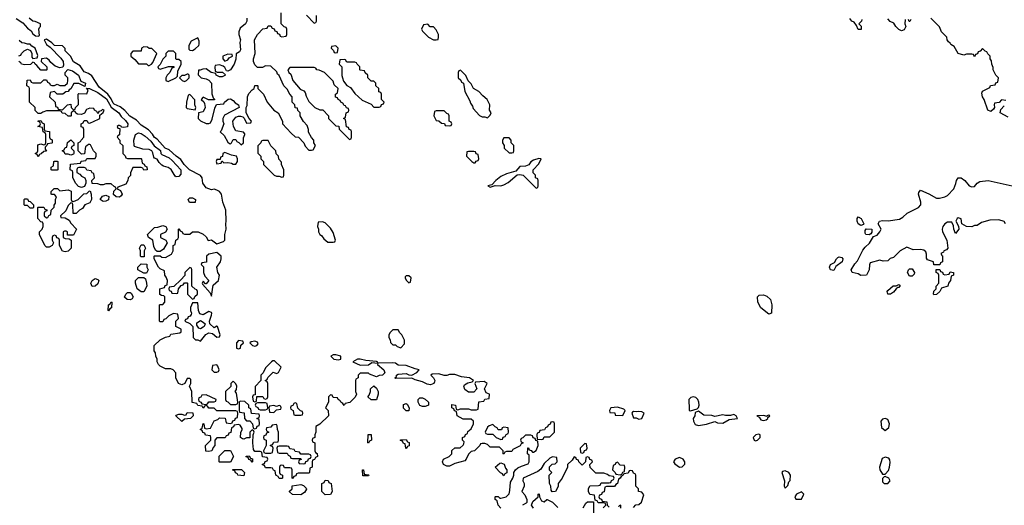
# Model space of a CAD drawing. Header units: inches. Extents: x 2601469 to 2753575, y 449403 to 582909.
# Tile 305 of 350: x 2681033 to 2688310, y 534988 to 538580. Entities that reach past the tile are written whole.
import ezdxf

# ---------------------------------------------------------------- set-up
doc = ezdxf.new("R2010")
doc.units = ezdxf.units.IN
doc.header["$MEASUREMENT"] = 0
doc.layers.add('C6583', color=7, linetype='Continuous')

msp = doc.modelspace()

# ---------------------------------------------------------------- linework, layer by layer
at = {"layer": 'C6583', "color": 4}
for points, elevation in [([(2681007.5, 538587.5), (2681055.6, 538555.6), (2681090, 538517.3), (2681116.7, 538496.7), (2681130, 538476), (2681150, 538460.7), (2681170, 538458), (2681178, 538462), (2681175.3, 538510), (2681178, 538522), (2681186, 538530), (2681186, 538550), (2681147.3, 538567.3), (2681130, 538568), (2681104, 538590)], 8), ([(2682711.3, 538590), (2682711.1, 538568.9), (2682702, 538550), (2682662.8, 538517.2), (2682651.3, 538490), (2682651.3, 538470), (2682664.7, 538430), (2682661, 538410), (2682663.6, 538356.4), (2682656.9, 538343.1), (2682632.7, 538327.3), (2682631.1, 538288.9), (2682618, 538250), (2682590, 538208), (2682570, 538198), (2682562, 538202), (2682550, 538226), (2682536.4, 538236.4), (2682510, 538246), (2682478, 538242), (2682474, 538230), (2682478, 538198), (2682492.7, 538192.7), (2682532, 538192), (2682552.7, 538172.7), (2682550, 538166), (2682530, 538158), (2682510, 538158), (2682486, 538170), (2682482, 538182), (2682448.4, 538188.4), (2682410, 538215.3), (2682385.4, 538214.6), (2682366, 538206), (2682354, 538206), (2682352.7, 538172.7), (2682374, 538150), (2682410, 538142), (2682430, 538132), (2682451, 538111), (2682452.7, 538032.7), (2682462, 538002), (2682474, 537990), (2682470, 537986), (2682428, 537988), (2682390, 538006), (2682374, 537990), (2682392.7, 537972.7), (2682399.6, 537959.6), (2682404.7, 537930), (2682390, 537898), (2682354, 537890), (2682352, 537850), (2682370, 537832), (2682410, 537812), (2682430, 537811.3), (2682442, 537818), (2682456.5, 537843.5), (2682475.3, 537924.7), (2682487.3, 537952.7), (2682542, 537958), (2682546, 537970), (2682572.7, 537992.7), (2682590, 537994), (2682610, 537982), (2682625.4, 537965.4), (2682651.1, 537951.1), (2682654, 537930), (2682545.4, 537874.6), (2682534, 537850), (2682534, 537830), (2682542, 537810), (2682522, 537758), (2682514, 537750), (2682543.6, 537723.6), (2682570, 537674), (2682583.6, 537663.6), (2682590, 537662), (2682598, 537670), (2682610, 537694), (2682630, 537694), (2682638, 537678), (2682652.7, 537672.7), (2682670, 537654), (2682686, 537670), (2682687.3, 537707.3), (2682698, 537730), (2682696.4, 537736.4), (2682687.3, 537747.3), (2682630, 537758), (2682613.2, 537790), (2682608, 537830), (2682630, 537858), (2682650, 537866), (2682665.4, 537865.4), (2682682, 537862), (2682692, 537852), (2682710, 537814), (2682742, 537818), (2682746, 537830), (2682728, 537848), (2682706, 537890), (2682706, 537930), (2682713.6, 537946.4), (2682717.2, 538010), (2682726.3, 538033.7), (2682750, 538062), (2682766, 538070), (2682770, 538094), (2682790, 538094), (2682794, 538090), (2682794, 538070), (2682834, 538030), (2682862, 537970), (2682911.6, 537911.6), (2682942, 537890), (2682974, 537830), (2682974, 537810), (2683039.6, 537739.6), (2683070, 537714), (2683094, 537710), (2683134, 537670), (2683143.6, 537643.6), (2683170, 537614), (2683190, 537614), (2683202, 537618), (2683218, 537650), (2683206, 537670), (2683206, 537690), (2683188.4, 537708.4), (2683168.4, 537748.4), (2683167.3, 537767.3), (2683156.4, 537796.4), (2683130, 537826), (2683106, 537870), (2683106, 537890), (2683088.4, 537908.4), (2683086, 537926), (2683068.9, 537928.9), (2683066, 537950), (2683046, 537970), (2683046, 538010), (2683028.4, 538028.4), (2683010, 538066), (2682986, 538090), (2682950, 538166), (2682938, 538178), (2682933.6, 538193.6), (2682890, 538235.3), (2682850, 538238), (2682827.3, 538227.3), (2682790, 538226), (2682770, 538246), (2682762, 538270), (2682762, 538290), (2682774, 538330), (2682768.7, 538430), (2682789.3, 538470.7), (2682828.9, 538511.1), (2682862, 538518), (2682870, 538534), (2682890, 538534), (2682898, 538518), (2682912.7, 538512.7), (2682918, 538498), (2682932.7, 538492.7), (2682938, 538478), (2682952.7, 538472.7), (2682958, 538458), (2682970, 538454), (2683002, 538458), (2683006, 538470), (2683006, 538510), (2683002, 538522), (2682987.3, 538527.3), (2682966, 538550), (2682966, 538630)], 8), ([(2683152.7, 538612.7), (2683210, 538554), (2683222, 538558), (2683226, 538570), (2683226, 538610)], 8), ([(2687258, 538582), (2687254, 538570), (2687234, 538550), (2687251.6, 538531.6), (2687251.6, 538508.4), (2687230, 538508), (2687218, 538538), (2687200.4, 538560.4), (2687182, 538570), (2687169.3, 538589.3)], 4), ([(2687578, 538582), (2687574, 538550), (2687582, 538530), (2687570, 538506), (2687550, 538498), (2687530, 538508), (2687508.9, 538528.9), (2687494.6, 538554.6), (2687467.3, 538567.3), (2687450, 538586)], 4), ([(2688322, 537982), (2688290, 537986), (2688271.6, 537968.4), (2688238, 537962), (2688234, 537950), (2688238, 537930), (2688230, 537918), (2688210, 537902), (2688188.7, 537910), (2688162, 537990), (2688148.7, 538010), (2688143.1, 538036.9), (2688150, 538052), (2688202, 538078), (2688207.3, 538092.7), (2688242, 538098), (2688247.3, 538112.7), (2688262, 538118), (2688266, 538150), (2688248.4, 538168.4), (2688228.4, 538208.4), (2688227.3, 538227.3), (2688218, 538250), (2688216.4, 538276.4), (2688206, 538290), (2688206, 538310), (2688187.3, 538327.3), (2688182, 538342), (2688167.3, 538347.3), (2688150, 538366), (2688132.7, 538347.3), (2688118, 538342), (2688112.7, 538327.3), (2688098, 538322), (2688090, 538306), (2688082, 538322), (2688070, 538326), (2688030, 538326), (2688010, 538318), (2687970, 538328.7), (2687940.4, 538380.4), (2687915.3, 538395.3), (2687910, 538406), (2687896.4, 538416.4), (2687888, 538430), (2687886, 538450), (2687846, 538490), (2687830, 538526), (2687766, 538590)], 4), ([(2687618, 538582), (2687612.7, 538567.3), (2687607.3, 538567.3), (2687602, 538582)], 4), ([(2684590, 534966), (2684568.4, 534988.4), (2684562, 535022), (2684546, 535030), (2684546, 535050), (2684550, 535054), (2684570, 535054), (2684582, 535042), (2684590, 535042), (2684628.4, 535051.6), (2684650, 535074), (2684656.4, 535096.4), (2684660.4, 535159.6), (2684678, 535190), (2684686, 535210), (2684686, 535230), (2684698, 535250), (2684714.6, 535265.4), (2684741.2, 535278.8), (2684790, 535294), (2684798, 535310), (2684798, 535358), (2684786, 535370), (2684787.3, 535412.7), (2684792.7, 535412.7), (2684798, 535398), (2684812.7, 535392.7), (2684822, 535382), (2684830, 535382), (2684850, 535394), (2684866, 535430), (2684862, 535462), (2684847.3, 535467.3), (2684842, 535482), (2684827.3, 535487.3), (2684822, 535502), (2684810, 535506), (2684770, 535506), (2684752.7, 535487.3), (2684738, 535482), (2684734, 535470), (2684738, 535458), (2684754, 535450), (2684738, 535442), (2684732.7, 535427.3), (2684678, 535402), (2684670, 535386), (2684630, 535386), (2684618, 535382), (2684610, 535366), (2684606, 535370), (2684606, 535390), (2684578, 535418), (2684510, 535418), (2684490, 535438), (2684470, 535446), (2684450, 535446), (2684438, 535442), (2684434, 535430), (2684394, 535390), (2684370, 535386), (2684350, 535366), (2684331.6, 535328.4), (2684322, 535318), (2684250, 535298), (2684210, 535278), (2684190, 535278), (2684166, 535290), (2684158, 535310), (2684166, 535330), (2684206, 535350), (2684226, 535370), (2684227.3, 535392.7), (2684248, 535412), (2684287.3, 535412.7), (2684310, 535434), (2684316.4, 535443.6), (2684318, 535458), (2684306, 535470), (2684306, 535490), (2684322, 535498), (2684327.3, 535512.7), (2684342, 535518), (2684346, 535534), (2684370, 535554), (2684386, 535590), (2684386, 535610), (2684370, 535626), (2684310, 535626), (2684266, 535650), (2684262, 535682), (2684247.3, 535687.3), (2684242, 535702), (2684226, 535710), (2684227.3, 535732.7), (2684254, 535730), (2684258, 535698), (2684270, 535694), (2684290, 535702), (2684350, 535702), (2684370, 535694), (2684410, 535694), (2684422, 535698), (2684427.3, 535752.7), (2684462, 535758), (2684470, 535774), (2684502, 535778), (2684506, 535810), (2684480.2, 535820.2), (2684468.7, 535850), (2684488, 535890), (2684464.7, 535904.7), (2684400.7, 535899.3), (2684396, 535890), (2684411, 535849), (2684390, 535826), (2684350, 535826), (2684324, 535844), (2684315.3, 535870), (2684321.2, 535878.8), (2684345.2, 535894.8), (2684378, 535902), (2684388, 535910), (2684358, 535930), (2684298.6, 535938.6), (2684250, 535956), (2684210, 535956), (2684190, 535948), (2684170, 535948), (2684130, 535961.2), (2684081.4, 535958.6), (2684071.3, 535950), (2684090.7, 535930.7), (2684101, 535910), (2684099.8, 535900.2), (2684094, 535890), (2684070, 535879), (2684043.2, 535883.2), (2684010, 535901.2), (2683956, 535916), (2683930, 535928), (2683810, 535926), (2683806, 535930), (2683818, 535942), (2683818, 535950), (2683830, 535958), (2683890, 535962), (2683910, 535952), (2683930, 535951.3), (2683968, 535970), (2683986, 535990), (2683956.5, 535996.5), (2683890, 536022.7), (2683830, 536025.2), (2683810, 536039.3), (2683790, 536042.7), (2683680.4, 536040.4), (2683678, 536050), (2683670, 536052.3), (2683590, 536059), (2683550, 536068.7), (2683530, 536068.7), (2683494, 536050), (2683550, 536024.7), (2683610, 536026), (2683636.4, 536043.6), (2683679.6, 536039.6), (2683678, 536030), (2683724.7, 535990), (2683731.6, 535968.4), (2683714, 535950), (2683690, 535948), (2683670, 535938), (2683618, 535958), (2683610, 535966), (2683550, 535966), (2683534, 535950), (2683534, 535930), (2683518, 535922), (2683514, 535910), (2683514, 535830), (2683522, 535810), (2683511.6, 535788.4), (2683472.7, 535747.3), (2683438, 535742), (2683430, 535726), (2683422, 535742), (2683406, 535750), (2683402, 535762), (2683386, 535770), (2683382, 535782), (2683350, 535786), (2683342, 535802), (2683330, 535806), (2683314, 535790), (2683314, 535750), (2683292, 535710), (2683312, 535690), (2683314, 535650), (2683251, 535589), (2683222, 535570), (2683222, 535530), (2683214, 535510), (2683214, 535490), (2683198, 535482), (2683194, 535470), (2683198, 535458), (2683214, 535450), (2683214, 535390), (2683218, 535378), (2683231.6, 535371.6), (2683234, 535350), (2683218, 535342), (2683212.7, 535327.3), (2683198, 535322), (2683194, 535310), (2683194, 535270), (2683178, 535262), (2683174, 535230), (2683170, 535226), (2683090, 535226), (2683078, 535222), (2683072.7, 535207.3), (2683058, 535202), (2683050, 535186), (2683046, 535190), (2683046, 535250), (2683042, 535262), (2683030, 535266), (2682990, 535266), (2682982, 535282), (2682970, 535286), (2682958, 535282), (2682954, 535270), (2682954, 535230), (2682958, 535218), (2682974, 535210), (2682974, 535190), (2682970, 535186), (2682950, 535186), (2682942, 535202), (2682926, 535210), (2682922, 535242), (2682908, 535248), (2682902, 535262), (2682890, 535266), (2682850, 535266), (2682842, 535282), (2682827.3, 535287.3), (2682827.3, 535292.7), (2682842, 535298), (2682847.3, 535312.7), (2682862, 535318), (2682866, 535330), (2682862, 535342), (2682827.3, 535347.3), (2682822, 535382), (2682810, 535386), (2682770, 535386), (2682760.4, 535400.4), (2682755.3, 535450), (2682758, 535510), (2682766, 535530), (2682762, 535542), (2682750, 535546), (2682734, 535530), (2682732.7, 535487.3), (2682710, 535486), (2682690, 535478), (2682680.4, 535480.4), (2682666, 535490), (2682667.3, 535527.3), (2682678, 535550), (2682676.4, 535556.4), (2682662, 535582), (2682650, 535586), (2682618, 535582), (2682612.7, 535567.3), (2682598, 535562), (2682592.7, 535527.3), (2682578, 535522), (2682572.7, 535507.3), (2682558, 535502), (2682551.6, 535488.4), (2682490, 535486), (2682474, 535470), (2682474, 535430), (2682463.6, 535416.4), (2682454, 535390), (2682430, 535386), (2682408.7, 535388.7), (2682406, 535430), (2682446, 535470), (2682446, 535490), (2682442, 535502), (2682407.3, 535507.3), (2682402, 535522), (2682387.3, 535527.3), (2682382, 535542), (2682366, 535550), (2682382, 535558), (2682390, 535594), (2682394, 535590), (2682398, 535558), (2682410, 535554), (2682442, 535558), (2682470, 535614), (2682496.4, 535623.6), (2682510, 535634), (2682551.6, 535631.6), (2682558, 535598), (2682590, 535594), (2682602, 535598), (2682607.3, 535612.7), (2682622, 535618), (2682627.3, 535632.7), (2682642, 535638), (2682646, 535670), (2682642, 535682), (2682630, 535686), (2682490, 535686), (2682470, 535706), (2682430, 535706), (2682422, 535722), (2682410, 535726), (2682398, 535722), (2682390, 535706), (2682382, 535722), (2682350, 535726), (2682342, 535742), (2682307.3, 535747.3), (2682306, 535830), (2682288, 535870), (2682298, 535890), (2682298, 535918), (2682290, 535926), (2682270, 535926), (2682254, 535890), (2682230, 535878), (2682206, 535890), (2682188, 535930), (2682187.3, 535967.3), (2682166, 535990), (2682150, 535998), (2682110, 535998), (2682070, 536018), (2682058, 536030), (2682048.4, 536048.4), (2682048, 536070), (2682038, 536090), (2682036.4, 536116.4), (2682026, 536130), (2682026, 536170), (2682070, 536212), (2682110, 536232), (2682142, 536238), (2682150, 536254), (2682216.4, 536263.6), (2682226, 536270), (2682226, 536290), (2682186, 536310), (2682186, 536350), (2682206, 536370), (2682202, 536402), (2682170, 536408), (2682134, 536390), (2682112.7, 536367.3), (2682098, 536362), (2682090, 536346), (2682070, 536346), (2682066, 536350), (2682066, 536470), (2682070, 536474), (2682090, 536474), (2682106, 536490), (2682106, 536530), (2682098, 536538), (2682080.4, 536540.4), (2682068.4, 536548.4), (2682068, 536590), (2682102, 536598), (2682107.3, 536612.7), (2682122, 536618), (2682126, 536650), (2682116.4, 536676.4), (2682106, 536690), (2682102, 536722), (2682070, 536738), (2682058, 536750), (2682026, 536810), (2682026, 536830), (2682030, 536834), (2682070, 536834), (2682083.6, 536823.6), (2682110, 536822), (2682154.6, 536845.4), (2682168, 536870), (2682166, 536910), (2682182, 536918), (2682186, 536950), (2682202, 536958), (2682206, 536970), (2682206, 537030), (2682210, 537034), (2682218, 537018), (2682234, 537010), (2682238, 536998), (2682250, 536994), (2682290, 536994), (2682310, 537012), (2682351.6, 537011.6), (2682390, 536994), (2682410, 536974), (2682426, 536946), (2682450, 536952), (2682490, 536922.8), (2682539.5, 536940.5), (2682549, 536950), (2682549, 536990), (2682559, 537030), (2682555.3, 537070), (2682559, 537090), (2682557.2, 537170), (2682533.2, 537230), (2682524, 537290), (2682510, 537308.7), (2682490, 537318), (2682470, 537326), (2682450, 537322), (2682410, 537337.2), (2682385.2, 537370), (2682382, 537410), (2682370, 537428), (2682288.7, 537470), (2682249.2, 537509.2), (2682224.7, 537544.7), (2682189.3, 537569.3), (2682138, 537618), (2682108.7, 537630), (2682050, 537695.3), (2682029.3, 537709.3), (2682014, 537734), (2681984.7, 537764.7), (2681930, 537799), (2681896.5, 537836.5), (2681846.3, 537866.3), (2681810, 537909), (2681776.2, 537936.2), (2681730, 537955.3), (2681722.7, 537962.7), (2681710, 537995.3), (2681684, 538030), (2681620.9, 538080.9), (2681565.2, 538165.2), (2681541.2, 538181.2), (2681510, 538194), (2681479.3, 538239.3), (2681430, 538268.7), (2681409.5, 538309.5), (2681368.7, 538350), (2681368, 538368), (2681350, 538386), (2681289.1, 538389.1), (2681270, 538408.7), (2681230, 538435.3), (2681214, 538430), (2681230, 538396), (2681257.5, 538377.5), (2681336.5, 538296.5), (2681353, 538270), (2681356.3, 538243.7), (2681351, 538229), (2681330, 538224), (2681295.5, 538235.5), (2681263.2, 538263.2), (2681250, 538281.2), (2681230, 538295.1), (2681194, 538290), (2681192, 538270), (2681234, 538230), (2681234, 538210), (2681230, 538206), (2681190, 538206), (2681160.4, 538240.4), (2681146, 538250), (2681142, 538262), (2681130, 538266), (2681111.6, 538248.4), (2681070, 538246), (2681046, 538250), (2681042, 538262), (2681026, 538270)], 8), ([(2681027.3, 538312.7), (2681042, 538318), (2681046, 538330), (2681066, 538350), (2681090, 538362), (2681111.6, 538351.6), (2681122, 538330), (2681122, 538302), (2681130, 538294), (2681162, 538298), (2681166, 538314), (2681148, 538370), (2681123.1, 538383.1), (2681110, 538398), (2681090, 538398), (2681067.3, 538407.3), (2681048.4, 538408.4), (2681030, 538426)], 8), ([(2688339, 537859), (2688279, 537890), (2688284.7, 537915.3), (2688310, 537942)], 4), ([(2688318, 537070), (2688308.4, 537088.4), (2688270, 537099), (2688202, 537098), (2688141, 537079), (2688110, 537058), (2688090, 537058), (2688070, 537048.7), (2688030, 537049.4), (2687995.3, 537070), (2687990, 537106), (2687970, 537113.2), (2687962, 537110), (2687952, 537090), (2687972, 537052), (2687974.8, 537030), (2687950, 536998), (2687938, 537030), (2687934.6, 537054.6), (2687922, 537082), (2687890, 537082.7), (2687870, 537069.3), (2687855.5, 537050), (2687850.4, 537030), (2687852.7, 537010), (2687885.5, 536950), (2687892, 536890), (2687882, 536878), (2687862, 536870), (2687859.6, 536860.4), (2687842, 536850), (2687850, 536834), (2687854, 536834), (2687854, 536790), (2687838, 536782), (2687832.7, 536767.3), (2687790, 536766), (2687786, 536790), (2687743.1, 536803.1), (2687735.3, 536815.3), (2687735.1, 536844.9), (2687730, 536862), (2687715.3, 536875.3), (2687690, 536879.5), (2687637.2, 536877.2), (2687590, 536897.2), (2687541, 536870), (2687490, 536822), (2687467.5, 536812.5), (2687450, 536795.3), (2687414.6, 536794.6), (2687390, 536802), (2687318, 536782), (2687312.7, 536767.3), (2687312, 536730), (2687290.8, 536689.2), (2687250, 536689), (2687230, 536699), (2687186, 536710), (2687178, 536730), (2687204.7, 536775.3), (2687224, 536796), (2687263.7, 536876.3), (2687281.5, 536898.5), (2687313.4, 536926.6), (2687343.1, 536976.9), (2687370, 536986.8), (2687390, 537011.3), (2687399.3, 537030), (2687378, 537070), (2687388.7, 537090), (2687410, 537094.8), (2687451.3, 537091.3), (2687535.6, 537104.4), (2687561.2, 537118.8), (2687591.9, 537148.1), (2687675.3, 537190), (2687693.2, 537210), (2687692.7, 537230), (2687676, 537290), (2687678, 537302), (2687690, 537318), (2687752.1, 537292.1), (2687810, 537259.1), (2687830, 537259.1), (2687871.5, 537268.5), (2687890, 537278.8), (2687936, 537330), (2687952.3, 537367.7), (2687956, 537390), (2687970, 537410.8), (2687991.3, 537410), (2688018, 537390), (2688050, 537351.3), (2688070, 537342.8), (2688090, 537346), (2688109.3, 537370.7), (2688130, 537382.8), (2688190, 537390.6), (2688368, 537352)], 4), ([(2685346, 534970), (2685366, 534990), (2685362, 535002), (2685350, 535006), (2685307.3, 535007.3), (2685302, 535022), (2685286, 535026), (2685282, 535062), (2685247.3, 535067.3), (2685238, 535090), (2685238, 535110), (2685247.3, 535132.7), (2685310, 535134), (2685322, 535138), (2685330, 535154), (2685390, 535154), (2685402, 535158), (2685407.3, 535172.7), (2685422, 535178), (2685426, 535190), (2685422, 535202), (2685390, 535206), (2685376.4, 535216.4), (2685350, 535226), (2685290, 535226), (2685248.4, 535268.4), (2685246, 535290), (2685266, 535310), (2685262, 535322), (2685247.3, 535327.3), (2685242, 535342), (2685230, 535346), (2685218, 535342), (2685214, 535310), (2685190, 535286), (2685166, 535310), (2685162, 535322), (2685148, 535328), (2685142, 535342), (2685130, 535346), (2685116.9, 535323.1), (2685082, 535290), (2685082, 535270), (2685042, 535190), (2685012, 535150), (2685011.6, 535128.4), (2684994, 535090), (2684968.4, 535088.4), (2684960.4, 535100.4), (2684958, 535130), (2684948, 535150), (2684946, 535210), (2684966, 535230), (2684948.4, 535248.4), (2684948, 535272), (2684967.3, 535292.7), (2684990, 535294), (2685006, 535310), (2685002, 535342), (2684970, 535346), (2684950, 535338), (2684910, 535298), (2684883.6, 535256.4), (2684862, 535238), (2684754, 535190), (2684752, 535170), (2684762, 535150), (2684762, 535130), (2684744.7, 535090), (2684765.4, 535065.4), (2684782, 535030), (2684782, 535010), (2684776.9, 535003.1), (2684750, 534988)], 8), ([(2685568.4, 534971.6), (2685587.3, 534992.7), (2685610, 534994), (2685628.4, 535011.6), (2685646, 535066), (2685630, 535086), (2685606, 535090), (2685606, 535110), (2685586, 535130), (2685586, 535210), (2685582, 535222), (2685570, 535226), (2685562, 535242), (2685550, 535246), (2685538, 535242), (2685530, 535226), (2685498, 535222), (2685494, 535210), (2685478, 535202), (2685472, 535188), (2685458, 535182), (2685451.3, 535148.7), (2685438, 535142), (2685430, 535126), (2685370, 535126), (2685358, 535122), (2685352.7, 535087.3), (2685338, 535082), (2685332.7, 535067.3), (2685318, 535062), (2685314, 535050), (2685318, 535038), (2685332.7, 535032.7), (2685338, 535018), (2685372.7, 535012.7), (2685374, 534990), (2685390, 534974)], 8), ([(2684830, 534968), (2684815.3, 534990), (2684824.7, 535015.3), (2684866, 535050), (2684866, 535070), (2684872.7, 535072.7), (2684874, 535050), (2684890, 535022), (2684910, 535014), (2684928.4, 535031.6), (2684931.6, 535031.6), (2684971.1, 535011.1), (2685011.1, 534971.1)], 8), ([(2685198, 534970), (2685216.4, 535003.6), (2685230, 535014), (2685274, 535014), (2685272.7, 534912.7)], 8), ([(2685462, 534978), (2685467.3, 534992.7), (2685474, 534990), (2685472.7, 534967.3)], 8)]:
    msp.add_lwpolyline(points, dxfattribs=dict(at, elevation=elevation))
for points, elevation in [([(2684050, 538546), (2684018, 538542), (2684002, 538510), (2684010, 538494), (2684054, 538450), (2684090, 538432), (2684110, 538432), (2684126, 538434), (2684128, 538450), (2684128, 538470), (2684110, 538506), (2684090, 538526), (2684067.3, 538527.3)], 8), ([(2682350, 538446), (2682299.6, 538420.4), (2682282, 538390), (2682282, 538362), (2682290, 538354), (2682310, 538352), (2682330, 538364.7), (2682358, 538390), (2682360.4, 538399.6), (2682360.4, 538420.4)], 8), ([(2681950, 538378), (2681934, 538370), (2681930, 538346), (2681870, 538346), (2681854, 538330), (2681854, 538310), (2681884.7, 538284.7), (2681910, 538254), (2681970, 538254), (2681982, 538242), (2681990, 538242), (2682006, 538250), (2682016.4, 538263.6), (2682046, 538330), (2682010, 538368), (2681990, 538368), (2681976.4, 538376.4)], 8), ([(2683370, 538386), (2683338, 538382), (2683334, 538370), (2683352.7, 538352.7), (2683358, 538338), (2683370, 538334), (2683382, 538338), (2683386, 538370)], 8), ([(2682170, 538346), (2682130, 538346), (2682114, 538330), (2682114, 538310), (2682091.6, 538288.4), (2682072, 538248), (2682054, 538230), (2682058, 538218), (2682070, 538214), (2682132.7, 538232.7), (2682172.7, 538232.7), (2682172.7, 538227.3), (2682158, 538222), (2682142, 538190), (2682122, 538170), (2682112, 538150), (2682114, 538130), (2682130, 538122), (2682186, 538150), (2682198, 538162), (2682200.4, 538199.6), (2682226, 538250), (2682226, 538270), (2682210, 538286), (2682190, 538286), (2682186, 538290), (2682186, 538330)], 8), ([(2682570, 538326), (2682534, 538310), (2682534, 538290), (2682550, 538274), (2682570, 538282), (2682582, 538298), (2682606, 538310), (2682602, 538322)], 8), ([(2683210, 538226), (2683030, 538226), (2683014, 538210), (2683022, 538190), (2683036, 538176), (2683052, 538130), (2683105.4, 538065.4), (2683132.7, 538052.7), (2683142, 538042), (2683150, 538014), (2683170, 537974), (2683214, 537930), (2683250, 537914), (2683272.7, 537912.7), (2683314, 537870), (2683314, 537850), (2683370, 537794), (2683392.7, 537792.7), (2683394, 537770), (2683470, 537694), (2683482, 537698), (2683486, 537710), (2683486, 537750), (2683482, 537762), (2683467.3, 537767.3), (2683462, 537782), (2683447.3, 537787.3), (2683442, 537842), (2683426, 537850), (2683442, 537858), (2683446, 537890), (2683462, 537898), (2683466, 537910), (2683462, 537922), (2683447.3, 537927.3), (2683442, 537942), (2683430, 537946), (2683422, 537962), (2683406, 537970), (2683402, 537982), (2683386, 537990), (2683382, 538002), (2683367.3, 538007.3), (2683366, 538030), (2683382, 538038), (2683386, 538070), (2683358, 538098), (2683350, 538126), (2683286, 538190), (2683247.3, 538207.3), (2683228.4, 538208.4), (2683222, 538222)], 8), ([(2683430, 538286), (2683398, 538282), (2683394, 538250), (2683414, 538230), (2683414, 538166), (2683418, 538150), (2683426.4, 538126.4), (2683450, 538094), (2683478.8, 538078.8), (2683510, 538034), (2683563.6, 537983.6), (2683630, 537954), (2683650, 537934), (2683690, 537934), (2683702, 537938), (2683707.3, 537952.7), (2683722, 537958), (2683726, 537970), (2683706, 537990), (2683706, 538030), (2683702, 538042), (2683687.3, 538047.3), (2683686, 538070), (2683666, 538090), (2683666, 538110), (2683650, 538126), (2683630, 538126), (2683606, 538150), (2683606, 538170), (2683587.3, 538187.3), (2683582, 538202), (2683550, 538206), (2683546, 538210), (2683546, 538230), (2683526, 538250), (2683522, 538262), (2683510, 538266), (2683450, 538266), (2683442, 538282)], 8), ([(2681514, 538086), (2681470, 538108), (2681432, 538108), (2681412, 538068), (2681398, 538062), (2681392, 538048), (2681372.7, 538047.3), (2681351.1, 538028.9), (2681310, 538028), (2681290, 538048), (2681258, 538042), (2681254, 538010), (2681294, 537970), (2681298, 537938), (2681312, 537932), (2681318, 537918), (2681350, 537914), (2681386, 537950), (2681410, 537954), (2681414, 537930), (2681430, 537914), (2681442, 537918), (2681446, 537930), (2681467.3, 537952.7), (2681466, 538030), (2681470, 538034), (2681528, 538032), (2681538, 538058), (2681526, 538074), (2681548, 538072), (2681610, 538041), (2681674, 537994), (2681710, 537932), (2681766, 537890), (2681783.4, 537863.4), (2681814, 537834), (2681831, 537810), (2681830, 537788), (2681802, 537782), (2681786, 537786), (2681786, 537790), (2681770, 537798), (2681762, 537798), (2681754, 537790), (2681758, 537778), (2681774, 537774), (2681771.6, 537728.4), (2681758, 537722), (2681754, 537710), (2681774, 537690), (2681774, 537670), (2681794, 537650), (2681794, 537590), (2681812.7, 537572.7), (2681818, 537558), (2681830, 537554), (2681930, 537554), (2681934, 537550), (2681938, 537518), (2681952, 537512), (2681958, 537498), (2681972.7, 537492.7), (2681974, 537470), (2681950, 537466), (2681942, 537482), (2681930, 537486), (2681870, 537486), (2681852.7, 537447.3), (2681851.6, 537428.4), (2681834, 537410), (2681832, 537390), (2681816.9, 537363.1), (2681758, 537342), (2681754, 537330), (2681776.9, 537316.9), (2681791.3, 537290), (2681783.6, 537276.4), (2681770, 537268), (2681746, 537270), (2681727.3, 537287.3), (2681728.4, 537311.6), (2681746, 537330), (2681742, 537342), (2681730, 537346), (2681710, 537366), (2681670, 537366), (2681650, 537358), (2681630, 537358), (2681610, 537366), (2681567.3, 537367.3), (2681566, 537390), (2681586, 537410), (2681582, 537442), (2681568, 537448), (2681562, 537462), (2681530, 537466), (2681522, 537482), (2681510, 537486), (2681470, 537486), (2681458, 537482), (2681454, 537470), (2681454, 537450), (2681476.9, 537436.9), (2681490, 537422), (2681514, 537410), (2681522, 537390), (2681522, 537370), (2681512.7, 537347.3), (2681490, 537338), (2681467.3, 537347.3), (2681448.4, 537368.4), (2681426, 537410), (2681426, 537450), (2681422, 537462), (2681406, 537470), (2681408.4, 537511.6), (2681482, 537518), (2681487.3, 537532.7), (2681522, 537538), (2681530, 537554), (2681590, 537554), (2681598, 537570), (2681598, 537590), (2681578, 537610), (2681555.3, 537655.3), (2681550, 537658), (2681542, 537658), (2681530, 537646), (2681518, 537642), (2681512.7, 537587.3), (2681490, 537586), (2681466, 537610), (2681466, 537670), (2681482, 537678), (2681486, 537690), (2681506, 537710), (2681507.3, 537767.3), (2681502, 537782), (2681487.3, 537787.3), (2681486, 537810), (2681502, 537818), (2681510, 537834), (2681530, 537834), (2681538, 537818), (2681550, 537814), (2681616.4, 537843.6), (2681626, 537850), (2681626, 537874), (2681650, 537894), (2681658, 537910), (2681643.6, 537916.4), (2681634, 537906), (2681618, 537902), (2681614, 537886), (2681610, 537886), (2681602, 537902), (2681586, 537910), (2681582, 537922), (2681550, 537926), (2681525.4, 537914.6), (2681512.7, 537887.3), (2681490, 537878), (2681460.4, 537880.4), (2681447.3, 537887.3), (2681442, 537902), (2681430, 537906), (2681414, 537890), (2681414, 537870), (2681410, 537866), (2681390, 537866), (2681370, 537886), (2681347.3, 537887.3), (2681342, 537902), (2681330, 537906), (2681230, 537906), (2681203.6, 537896.4), (2681190, 537886), (2681170, 537886), (2681148, 537908), (2681146, 537930), (2681106, 537970), (2681106, 538070), (2681102, 538082), (2681086, 538090), (2681087.3, 538132.7), (2681110, 538134), (2681118, 538118), (2681130, 538114), (2681190, 538114), (2681210, 538134), (2681230, 538134), (2681238, 538118), (2681254, 538110), (2681258, 538098), (2681270, 538094), (2681290, 538094), (2681310, 538102), (2681330, 538092), (2681367.3, 538092.7), (2681386, 538110), (2681388, 538130), (2681388, 538150), (2681368, 538170), (2681368, 538190), (2681389.3, 538210.7), (2681422.5, 538202.5), (2681467.3, 538170), (2681485.4, 538125.4), (2681518, 538110)], 8), ([(2682278, 538178), (2682270, 538178), (2682250, 538166), (2682230, 538166), (2682214, 538150), (2682234, 538130), (2682250, 538122), (2682266, 538130), (2682286, 538150), (2682286, 538170)], 8), ([(2684290, 538206), (2684278, 538202), (2684274, 538190), (2684274, 538150), (2684292.7, 538132.7), (2684298, 538118), (2684314, 538110), (2684322, 538050), (2684359.6, 537979.6), (2684363.6, 537963.6), (2684379.6, 537939.6), (2684383.6, 537923.6), (2684430, 537872), (2684450, 537862), (2684470, 537862), (2684490, 537854), (2684510, 537874), (2684518, 537890), (2684506, 537910), (2684508, 537950), (2684488, 537990), (2684456.4, 538016.4), (2684426, 538050), (2684386, 538070), (2684370, 538106), (2684347.3, 538127.3), (2684330, 538166)], 8), ([(2682290, 538026), (2682278, 538022), (2682264.7, 537970), (2682262, 537930), (2682270, 537922), (2682330, 537914), (2682335.3, 537930), (2682328, 537950), (2682327.3, 537987.3)], 8), ([(2684170, 537906), (2684110, 537906), (2684098, 537902), (2684094, 537870), (2684110, 537834), (2684131.6, 537831.6), (2684150, 537814), (2684172.7, 537812.7), (2684178, 537798), (2684210, 537794), (2684222, 537798), (2684226, 537810), (2684222, 537822), (2684206, 537830), (2684206, 537870), (2684202, 537882), (2684190, 537886)], 8), ([(2681170, 537566), (2681162, 537582), (2681148, 537590), (2681162, 537598), (2681166, 537610), (2681166, 537654), (2681190, 537662), (2681210, 537654), (2681222, 537658), (2681226, 537670), (2681226, 537730), (2681222, 537742), (2681206, 537750), (2681202, 537782), (2681166, 537790), (2681182, 537798), (2681186, 537810), (2681182, 537822), (2681170, 537826), (2681168.4, 537831.6), (2681190, 537834), (2681198, 537818), (2681214, 537810), (2681214, 537770), (2681218, 537758), (2681252.7, 537752.7), (2681254, 537710), (2681258, 537698), (2681271.6, 537691.6), (2681272, 537670), (2681270, 537666), (2681238, 537662), (2681234, 537650), (2681222, 537638), (2681222, 537622), (2681232, 537608), (2681210, 537606), (2681192.7, 537587.3), (2681178, 537582)], 8), ([(2682190, 537417.2), (2682182.5, 537422.5), (2682153, 537473), (2682130, 537487.3), (2682096.6, 537496.6), (2682084.5, 537504.5), (2682063.7, 537523.7), (2682050, 537548), (2682030, 537555.3), (2682023.2, 537563.2), (2682016.2, 537596.2), (2682008.7, 537610), (2681990, 537619.3), (2681942, 537622), (2681882, 537642), (2681878, 537650), (2681877.2, 537690), (2681889.3, 537730.7), (2681910, 537744), (2681930, 537739.1), (2681959.5, 537719.5), (2682002, 537682), (2682027.7, 537647.7), (2682073.4, 537613.4), (2682076.3, 537590), (2682082.3, 537582.3), (2682137.7, 537557.7), (2682158.7, 537538.7), (2682224.9, 537470), (2682223.4, 537436.6), (2682210, 537419.3)], 8), ([(2681410, 537578), (2681390, 537586), (2681370, 537586), (2681362, 537602), (2681346, 537610), (2681362, 537618), (2681370, 537634), (2681382, 537638), (2681387.3, 537672.7), (2681410, 537692), (2681434, 537670), (2681434, 537650), (2681418, 537642), (2681414, 537630), (2681434, 537610), (2681434, 537590), (2681430, 537586)], 8), ([(2682870, 537686), (2682830, 537686), (2682818, 537682), (2682814, 537670), (2682792.7, 537647.3), (2682792.7, 537592.7), (2682814, 537570), (2682814, 537550), (2682834, 537530), (2682834, 537510), (2682914, 537430), (2682930, 537422), (2682950, 537422), (2682970, 537414), (2682982, 537418), (2682986, 537430), (2682986, 537470), (2682968.4, 537508.4), (2682967.3, 537527.3), (2682948.7, 537548.7), (2682946, 537570), (2682928.4, 537588.4), (2682926, 537610), (2682890, 537646)], 8), ([(2684650, 537706), (2684610, 537706), (2684602, 537690), (2684602, 537670), (2684614, 537650), (2684614, 537630), (2684650, 537594), (2684670, 537594), (2684682, 537598), (2684686, 537610), (2684686, 537650), (2684666, 537670), (2684666, 537690)], 8), ([(2682550, 537598), (2682534, 537590), (2682531.6, 537568.4), (2682518, 537562), (2682514, 537546), (2682490, 537546), (2682484.7, 537530), (2682490, 537514), (2682522, 537518), (2682526, 537534), (2682530, 537534), (2682542, 537522), (2682570, 537524.7), (2682598.8, 537518.8), (2682610, 537512), (2682630, 537512), (2682642, 537530), (2682642, 537550), (2682635.3, 537570), (2682597.2, 537577.2)], 8), ([(2684390, 537606), (2684350, 537606), (2684338, 537602), (2684334, 537570), (2684374, 537530), (2684390, 537522), (2684398, 537522), (2684407.3, 537532.7), (2684422, 537538), (2684426, 537550), (2684422, 537582), (2684407.3, 537587.3), (2684402, 537602)], 8), ([(2681270, 537466), (2681266, 537470), (2681266, 537490), (2681282, 537498), (2681286, 537530), (2681290, 537534), (2681310, 537534), (2681314, 537530), (2681314, 537470), (2681310, 537466)], 8), ([(2684870, 537553.2), (2684830, 537542), (2684810, 537528), (2684794.8, 537505.2), (2684770, 537497.2), (2684730, 537494), (2684699.8, 537460.2), (2684630, 537439.3), (2684590, 537419.3), (2684551.3, 537390), (2684522, 537358), (2684494, 537350), (2684510, 537342), (2684547.3, 537352.7), (2684588.9, 537351.1), (2684610, 537358), (2684644, 537376), (2684708.7, 537431.3), (2684730, 537436), (2684754, 537430), (2684850, 537334), (2684862, 537338), (2684866, 537350), (2684866, 537390), (2684862, 537402), (2684846, 537410), (2684846, 537430), (2684828.4, 537448.4), (2684828, 537470), (2684870, 537514), (2684886, 537550)], 8), ([(2681330, 537314), (2681390, 537322), (2681412.7, 537312.7), (2681414, 537250), (2681418, 537238), (2681430, 537234), (2681466, 537250), (2681507.3, 537292.7), (2681530, 537294), (2681547.3, 537312.7), (2681554, 537314), (2681562, 537290), (2681564.7, 537250), (2681550, 537226), (2681514, 537210), (2681496.9, 537183.1), (2681474, 537170), (2681450, 537146), (2681427.3, 537147.3), (2681426, 537210), (2681422, 537222), (2681410, 537226), (2681390, 537206), (2681372.7, 537167.3), (2681334, 537130), (2681338, 537118), (2681370, 537114), (2681398, 537098), (2681410, 537074), (2681452, 537030), (2681430, 536986), (2681387.3, 536987.3), (2681386, 537010), (2681376.4, 537016.4), (2681363.6, 537016.4), (2681354, 537010), (2681354, 536970), (2681370, 536962), (2681399.6, 536959.6), (2681414, 536950), (2681414, 536890), (2681390, 536868), (2681370, 536862), (2681348.9, 536868.9), (2681326, 536910), (2681326, 536950), (2681322, 536962), (2681307.3, 536967.3), (2681302, 536982), (2681290, 536986), (2681278, 536982), (2681274, 536970), (2681274, 536950), (2681282, 536930), (2681274, 536910), (2681250, 536898), (2681230, 536898), (2681218, 536910), (2681178, 536990), (2681178, 537010), (2681198, 537030), (2681206, 537050), (2681206, 537070), (2681202, 537082), (2681190, 537086), (2681168, 537110), (2681166, 537190), (2681170, 537194), (2681210, 537194), (2681218, 537178), (2681232.7, 537172.7), (2681232.7, 537167.3), (2681218, 537162), (2681214, 537150), (2681214, 537130), (2681230, 537114), (2681242, 537118), (2681247.3, 537132.7), (2681262, 537138), (2681266, 537170), (2681287.3, 537192.7), (2681287.3, 537207.3), (2681296.4, 537223.6), (2681298, 537250), (2681306, 537270), (2681290, 537286), (2681270, 537286), (2681266, 537290), (2681266, 537310), (2681288.4, 537331.6), (2681311.6, 537331.6)], 8), ([(2681650, 537235.3), (2681628, 537250), (2681644.7, 537275.3), (2681670, 537282), (2681692.7, 537272.7), (2681690, 537248), (2681670, 537238)], 8), ([(2681110, 537186), (2681090, 537206), (2681070, 537206), (2681066, 537210), (2681066, 537250), (2681070, 537254), (2681090, 537254), (2681098, 537238), (2681110, 537234), (2681134, 537210), (2681134, 537190), (2681130, 537186)], 8), ([(2682330, 537228), (2682288.4, 537228.4), (2682278, 537250), (2682290, 537262), (2682310, 537262), (2682332, 537250)], 8), ([(2682050, 536866), (2682036.4, 536876.4), (2682023.1, 536903.1), (2682018, 536950), (2681986, 536970), (2681978, 536990), (2682030, 537042), (2682054.6, 537045.4), (2682090, 537058), (2682114, 537050), (2682122, 537030), (2682111.3, 537008.7), (2682074, 536990), (2682074, 536970), (2682114, 536950), (2682122, 536930), (2682096.9, 536883.1), (2682070, 536866)], 8), ([(2683270, 537086), (2683238, 537082), (2683234, 537050), (2683242, 537030), (2683242, 537010), (2683251.6, 536991.6), (2683263.6, 536983.6), (2683279.6, 536959.6), (2683310, 536934), (2683350, 536934), (2683362, 536938), (2683366, 536950), (2683350, 537006), (2683330, 537038), (2683290, 537078)], 8), ([(2687250, 537058), (2687228.7, 537070), (2687222, 537090), (2687222, 537110), (2687230, 537122), (2687252, 537110), (2687272, 537070), (2687270, 537066)], 4), ([(2687310, 536988.7), (2687286, 536990), (2687280.4, 537000.4), (2687280.4, 537019.6), (2687290, 537034), (2687331, 537031), (2687331.3, 537008.7), (2687323.6, 536996.4)], 4), ([(2681930, 536826), (2681926, 536830), (2681926, 536870), (2681918, 536890), (2681930, 536914), (2681950, 536914), (2681962, 536890), (2681954, 536870), (2681954, 536826), (2681950, 536826)], 8), ([(2682490, 536859), (2682430, 536846), (2682414, 536830), (2682412.7, 536787.3), (2682378, 536782), (2682374, 536770), (2682392, 536752), (2682392, 536710), (2682402, 536682), (2682431.3, 536650), (2682410, 536626), (2682406, 536626), (2682390, 536646), (2682382, 536630), (2682383.6, 536623.6), (2682439.8, 536559.8), (2682450, 536534), (2682463.7, 536616.3), (2682501.2, 536650), (2682509.2, 536690), (2682497.2, 536710), (2682489, 536750), (2682517.2, 536790), (2682522.7, 536810), (2682521.2, 536830)], 8), ([(2681950, 536706), (2681906, 536730), (2681906, 536750), (2681930, 536774), (2681972, 536772), (2681972, 536750), (2681982, 536730), (2681970, 536706)], 8), ([(2687050, 536726), (2687026, 536730), (2687018, 536750), (2687026, 536770), (2687055.3, 536784.7), (2687068.7, 536811.3), (2687080.2, 536819.8), (2687090, 536824.7), (2687110, 536822), (2687116, 536810), (2687111, 536790), (2687064.7, 536755.3)], 4), ([(2682290, 536746), (2682254, 536710), (2682252.7, 536687.3), (2682223.6, 536656.4), (2682172.7, 536607.3), (2682138, 536602), (2682134, 536590), (2682138, 536578), (2682152.7, 536572.7), (2682158, 536558), (2682190, 536554), (2682202, 536558), (2682206, 536590), (2682227.3, 536612.7), (2682242, 536618), (2682250, 536634), (2682270, 536634), (2682274, 536630), (2682274, 536550), (2682310, 536514), (2682322, 536518), (2682327.3, 536532.7), (2682346, 536550), (2682346, 536570), (2682342, 536582), (2682330, 536586), (2682306, 536610), (2682306, 536730), (2682302, 536742)], 8), ([(2687610, 536684), (2687594, 536710), (2687602, 536730), (2687610, 536736), (2687630, 536736), (2687646.8, 536710), (2687642.8, 536697.2), (2687630, 536684)], 4), ([(2687870, 536694), (2687902, 536698), (2687910, 536714), (2687934, 536710), (2687934, 536690), (2687918, 536682), (2687912, 536650), (2687898, 536630), (2687892, 536610), (2687844.7, 536595.3), (2687834, 536570), (2687810, 536548), (2687790, 536546), (2687786, 536550), (2687788.4, 536571.6), (2687806, 536590), (2687806, 536610), (2687826, 536630), (2687826, 536690), (2687822, 536702), (2687806, 536710), (2687807.3, 536732.7), (2687832.7, 536732.7), (2687838, 536718), (2687852.7, 536712.7), (2687858, 536698)], 4), ([(2681567.3, 536607.3), (2681558, 536630), (2681568.9, 536651.1), (2681590, 536664.7), (2681610, 536658), (2681618, 536650), (2681610, 536626), (2681590, 536608)], 8), ([(2681930, 536568), (2681902, 536590), (2681888, 536630), (2681888, 536650), (2681910, 536674), (2681950, 536674), (2681962, 536662), (2681971.1, 536631.1), (2681972, 536610), (2681950, 536568)], 8), ([(2683910, 536686), (2683890, 536686), (2683882, 536678), (2683882, 536670), (2683890, 536654), (2683910, 536634), (2683922, 536638), (2683926, 536670)], 8), ([(2687470, 536549), (2687449.2, 536550), (2687445.2, 536570), (2687450, 536578), (2687489.2, 536610.8), (2687510, 536611), (2687530, 536622), (2687536.9, 536616.9), (2687538, 536610), (2687530, 536598), (2687522, 536598), (2687510, 536588.7), (2687490, 536564)], 4), ([(2681850, 536508.7), (2681826, 536510), (2681808.4, 536528.4), (2681818, 536550), (2681830, 536562), (2681850, 536562), (2681856.9, 536556.9), (2681872, 536530), (2681863.6, 536516.4)], 8), ([(2681690, 536426), (2681686, 536430), (2681688, 536470), (2681702, 536478), (2681710, 536494), (2681714, 536490), (2681711.6, 536448.4), (2681698, 536442)], 8), ([(2682350, 536486), (2682310, 536486), (2682294, 536450), (2682294, 536430), (2682302, 536410), (2682299.6, 536400.4), (2682292.7, 536387.3), (2682278, 536382), (2682272.7, 536367.3), (2682258, 536362), (2682254, 536350), (2682290, 536334), (2682311.6, 536311.6), (2682314, 536230), (2682332.7, 536212.7), (2682350, 536212), (2682370, 536202), (2682407.8, 536252.2), (2682430, 536263), (2682458.8, 536258.8), (2682490, 536232), (2682510, 536234), (2682515.3, 536250), (2682495.3, 536310), (2682490, 536314), (2682470, 536302), (2682438, 536330), (2682435.3, 536350), (2682450, 536394), (2682453.2, 536410), (2682450, 536415.3), (2682430, 536422), (2682390, 536397.2), (2682364.7, 536404.7), (2682353.2, 536430)], 8), ([(2686570, 536402), (2686510, 536448), (2686488.4, 536491.6), (2686486, 536530), (2686498, 536542), (2686530, 536544.7), (2686554, 536534), (2686582, 536510), (2686592, 536470), (2686590, 536408.7)], 4), ([(2682370, 536293.2), (2682358, 536298), (2682341.2, 536321.2), (2682342.7, 536337.3), (2682370, 536356), (2682390, 536342.8), (2682402.8, 536330), (2682396, 536310), (2682390, 536305.2)], 8), ([(2683830, 536286), (2683790, 536286), (2683770, 536266), (2683762, 536250), (2683762, 536230), (2683771.6, 536211.6), (2683772.7, 536192.7), (2683790, 536174), (2683810, 536174), (2683823.6, 536163.6), (2683850, 536154), (2683876.4, 536183.6), (2683878, 536210), (2683858, 536250), (2683843.1, 536263.1)], 8), ([(2682650, 536206), (2682634, 536190), (2682634, 536150), (2682650, 536144.7), (2682666, 536150), (2682667.3, 536172.7), (2682686, 536190), (2682682, 536202)], 8), ([(2682770, 536202), (2682743.6, 536196.4), (2682734, 536190), (2682754, 536170), (2682770, 536164.7), (2682786, 536170), (2682796.4, 536183.6), (2682790, 536195.3)], 8), ([(2682916.4, 536056.4), (2682903.6, 536056.4), (2682894, 536050), (2682850, 536006), (2682832.7, 535967.3), (2682814, 535950), (2682814, 535910), (2682772.7, 535867.3), (2682774, 535806), (2682758, 535802), (2682754, 535790), (2682758, 535758), (2682770, 535754), (2682782, 535758), (2682786, 535794), (2682830, 535794), (2682838, 535778), (2682850, 535774), (2682862, 535778), (2682866, 535790), (2682866, 535890), (2682862, 535902), (2682846, 535910), (2682862, 535918), (2682867.3, 535932.7), (2682907.3, 535972.7), (2682930, 535962), (2682946, 535970), (2682966, 536010)], 8), ([(2683370, 536102), (2683350, 536102), (2683332, 536090), (2683354, 536070), (2683390, 536064.7), (2683406, 536070), (2683406, 536090)], 8), ([(2682490, 536026), (2682458, 536022), (2682454, 535990), (2682470, 535974), (2682490, 535974), (2682502, 535978), (2682506, 535990), (2682496.4, 536016.4)], 8), ([(2682610, 535906), (2682594, 535890), (2682592.7, 535867.3), (2682554, 535830), (2682554, 535770), (2682558, 535758), (2682570, 535754), (2682590, 535734), (2682630, 535734), (2682642, 535738), (2682646, 535750), (2682636.4, 535816.4), (2682626, 535830), (2682636.4, 535843.6), (2682638, 535870), (2682630, 535886)], 8), ([(2683630, 535768), (2683606, 535790), (2683616.4, 535803.6), (2683626, 535830), (2683626, 535850), (2683650, 535872), (2683670, 535854), (2683682, 535830), (2683682, 535810), (2683670, 535768)], 8), ([(2682410, 535806), (2682378, 535802), (2682372, 535788), (2682358, 535782), (2682354, 535770), (2682358, 535758), (2682372, 535752), (2682378, 535738), (2682410, 535734), (2682422, 535738), (2682430, 535754), (2682470, 535754), (2682482, 535758), (2682486, 535770)], 8), ([(2682662, 535758), (2682654, 535750), (2682654, 535690), (2682658, 535678), (2682692.7, 535672.7), (2682694, 535630), (2682710, 535614), (2682732.7, 535612.7), (2682754, 535590), (2682758, 535558), (2682770, 535554), (2682782, 535558), (2682787.3, 535572.7), (2682802, 535578), (2682806, 535590), (2682802, 535622), (2682786, 535630), (2682802, 535638), (2682806, 535650), (2682802, 535662), (2682747.3, 535667.3), (2682742, 535702), (2682726, 535710), (2682726, 535730), (2682696.4, 535756.4)], 8), ([(2684010, 535718), (2683990, 535726), (2683978, 535750), (2683978, 535770), (2683990, 535782), (2684010, 535782), (2684030, 535774), (2684054, 535750), (2684054, 535730), (2684050, 535726), (2684030, 535718)], 8), ([(2686010, 535789.3), (2685994, 535786), (2685978.8, 535770), (2685979.6, 535699.6), (2685982, 535690), (2685990, 535686.8), (2686039, 535701), (2686049.1, 535710.9), (2686055.3, 535730), (2686053.2, 535750), (2686046, 535770), (2686030, 535786)], 8), ([(2682850, 535746), (2682790, 535746), (2682778, 535742), (2682774, 535730), (2682778, 535718), (2682792.7, 535712.7), (2682798, 535698), (2682810, 535694), (2682850, 535694), (2682862, 535698), (2682866, 535710), (2682862, 535742)], 8), ([(2682950, 535726), (2682930, 535718), (2682910, 535726), (2682878, 535722), (2682874, 535710), (2682878, 535678), (2682910, 535674), (2682930, 535694), (2682962, 535698), (2682966, 535710), (2682962, 535722)], 8), ([(2683070, 535746), (2683058, 535742), (2683052.7, 535727.3), (2683038, 535722), (2683034, 535710), (2683038, 535698), (2683054, 535690), (2683058, 535658), (2683070, 535654), (2683110, 535654), (2683122, 535658), (2683126, 535670), (2683122, 535682), (2683107.3, 535687.3), (2683087.3, 535707.3), (2683082, 535742)], 8), ([(2683890, 535686), (2683870, 535706), (2683870, 535734), (2683890, 535742), (2683896.9, 535736.9), (2683912, 535710), (2683910, 535686)], 8), ([(2685450, 535713.2), (2685402, 535710), (2685392, 535690), (2685394, 535674), (2685430.9, 535670.9), (2685434, 535654), (2685490, 535652), (2685509, 535690), (2685498.9, 535698.9)], 8), ([(2685610, 535682.7), (2685590, 535679), (2685570, 535682), (2685562.8, 535677.2), (2685558, 535670), (2685570, 535634), (2685590, 535634), (2685610, 535626), (2685630, 535631.3), (2685648.7, 535670), (2685630, 535679.3)], 8), ([(2686050, 535684), (2686025.4, 535674.6), (2686022, 535650), (2686010.5, 535630), (2686014, 535610), (2686026, 535586), (2686050, 535577.3), (2686110, 535587.3), (2686170, 535606.8), (2686190, 535597.3), (2686230, 535596.3), (2686276.2, 535623.8), (2686338, 535630), (2686328.7, 535650), (2686310, 535659.3), (2686287.3, 535652.7), (2686250, 535652.3), (2686230, 535657), (2686170, 535645.2), (2686147.3, 535652.7), (2686090, 535655.3)], 8), ([(2682230, 535608), (2682186, 535650), (2682190, 535654), (2682210, 535662), (2682230, 535662), (2682250, 535654), (2682262, 535658), (2682270, 535674), (2682312.7, 535672.7), (2682314, 535650), (2682294, 535630), (2682250, 535626)], 8), ([(2684970, 535606), (2684958, 535602), (2684952.7, 535587.3), (2684938, 535582), (2684932.7, 535567.3), (2684918, 535562), (2684912.7, 535547.3), (2684878, 535542), (2684872.7, 535527.3), (2684858, 535522), (2684854, 535510), (2684858, 535478), (2684890, 535474), (2684902, 535478), (2684910, 535494), (2684950, 535494), (2684986, 535530), (2684986, 535590), (2684982, 535602)], 8), ([(2686570, 535654), (2686554, 535650), (2686554, 535646), (2686532.3, 535652.3), (2686482, 535650), (2686498.8, 535638.8), (2686510, 535621), (2686530, 535616), (2686550, 535621), (2686562, 535630), (2686562, 535638), (2686578, 535650)], 8), ([(2687430, 535629.6), (2687410, 535624.5), (2687397.1, 535610), (2687402.8, 535562.7), (2687430, 535541), (2687455.9, 535564.1), (2687461.1, 535590), (2687450, 535622)], 8), ([(2682930, 535586), (2682898, 535582), (2682890, 535566), (2682858, 535562), (2682854, 535550), (2682858, 535538), (2682874, 535530), (2682858, 535522), (2682852.7, 535507.3), (2682838, 535502), (2682834, 535490), (2682838, 535478), (2682854, 535470), (2682854, 535430), (2682834, 535390), (2682838, 535378), (2682850, 535374), (2682890, 535374), (2682902, 535378), (2682906, 535410), (2682902, 535422), (2682887.3, 535427.3), (2682887.3, 535432.7), (2682902, 535438), (2682910, 535454), (2682942, 535458), (2682946, 535470), (2682946, 535530), (2682938, 535550), (2682936.4, 535576.4)], 8), ([(2684530, 535586), (2684503.6, 535576.4), (2684490, 535566), (2684474, 535530), (2684478, 535518), (2684490, 535514), (2684530, 535514), (2684554, 535490), (2684590, 535474), (2684602, 535478), (2684607.3, 535492.7), (2684622, 535498), (2684627.3, 535512.7), (2684642, 535518), (2684646, 535530), (2684642, 535562), (2684610, 535566), (2684598, 535562), (2684592.7, 535547.3), (2684570, 535546), (2684562, 535562), (2684547.3, 535567.3)], 8), ([(2683610, 535448), (2683606, 535450), (2683608, 535512), (2683630, 535512), (2683634, 535470), (2683618, 535462)], 8), ([(2683890, 535406), (2683886, 535410), (2683882, 535442), (2683870, 535446), (2683862, 535462), (2683847.3, 535467.3), (2683848.4, 535471.6), (2683890, 535474), (2683898, 535458), (2683911.6, 535451.6), (2683911.6, 535428.4), (2683898, 535422)], 8), ([(2686495.3, 535515.3), (2686474, 535510), (2686454, 535490), (2686462, 535470), (2686470, 535464.7), (2686486, 535470), (2686506, 535490), (2686506, 535510)], 8), ([(2682510, 535306), (2682506, 535310), (2682507.3, 535352.7), (2682550, 535394), (2682590, 535394), (2682614, 535350), (2682590, 535306)], 8), ([(2683010, 535426), (2682950, 535426), (2682938, 535422), (2682934, 535410), (2682938, 535378), (2682950, 535374), (2683010, 535374), (2683018, 535358), (2683032.7, 535352.7), (2683038, 535338), (2683050, 535334), (2683110, 535334), (2683112.7, 535327.3), (2683098, 535322), (2683094, 535310), (2683098, 535298), (2683130, 535294), (2683142, 535298), (2683147.3, 535312.7), (2683162, 535318), (2683167.3, 535332.7), (2683182, 535338), (2683186, 535350), (2683182, 535362), (2683170, 535366), (2683110, 535366), (2683102, 535382), (2683070, 535386), (2683062, 535402), (2683030, 535406), (2683022, 535422)], 8), ([(2685210, 535446), (2685174, 535410), (2685178, 535378), (2685190, 535374), (2685202, 535378), (2685207.3, 535392.7), (2685222, 535398), (2685226, 535410), (2685222, 535442)], 8), ([(2682750, 535306), (2682742, 535322), (2682727.3, 535327.3), (2682722, 535342), (2682707.3, 535347.3), (2682707.3, 535352.7), (2682730, 535354), (2682738, 535338), (2682752.7, 535332.7), (2682754, 535310)], 8), ([(2685910, 535341.2), (2685878, 535330), (2685864.7, 535310), (2685875.3, 535295.3), (2685910, 535271.3), (2685930, 535272), (2685948.4, 535291.6), (2685948.7, 535310), (2685935.3, 535330)], 8), ([(2687430, 535344.5), (2687406.4, 535333.6), (2687387.7, 535270), (2687390.5, 535250), (2687410, 535218), (2687430, 535218), (2687453.6, 535246.4), (2687462.6, 535270), (2687465.6, 535305.6), (2687463.3, 535323.3), (2687456.1, 535336.1)], 8), ([(2682690, 535206), (2682646, 535210), (2682642, 535222), (2682627.3, 535227.3), (2682622, 535242), (2682607.3, 535247.3), (2682607.3, 535252.7), (2682672.7, 535252.7), (2682694, 535230)], 8), ([(2683570, 535206), (2683566, 535250), (2683574, 535250), (2683578, 535218), (2683610, 535214), (2683614, 535210), (2683610, 535206)], 8), ([(2684610, 535206), (2684602, 535222), (2684587.3, 535227.3), (2684546, 535270), (2684580.4, 535299.6), (2684590, 535302), (2684612.7, 535292.7), (2684623.6, 535263.6), (2684634, 535250), (2684632.7, 535227.3), (2684618, 535222)], 8), ([(2685450, 535306), (2685438, 535302), (2685434, 535290), (2685418, 535282), (2685414, 535250), (2685434, 535230), (2685438, 535218), (2685470, 535214), (2685482, 535218), (2685490, 535234), (2685502, 535238), (2685506, 535270), (2685502, 535282), (2685470, 535286)], 8), ([(2686690, 535242), (2686670, 535238), (2686664.7, 535230), (2686686, 535170), (2686682, 535130), (2686690, 535114), (2686710, 535134), (2686718, 535162), (2686727.3, 535172.7), (2686728.7, 535210), (2686718, 535230)], 8), ([(2683290, 535066), (2683266, 535090), (2683266, 535150), (2683282, 535158), (2683290, 535174), (2683312.7, 535172.7), (2683318, 535158), (2683334, 535150), (2683342, 535090), (2683330, 535068)], 8), ([(2687430, 535202), (2687421, 535199), (2687410, 535186), (2687410, 535162), (2687422, 535150), (2687450, 535148.2), (2687466, 535170), (2687456, 535190)], 8), ([(2683110, 535066), (2683048.4, 535068.4), (2683027.3, 535087.3), (2683027.3, 535092.7), (2683046, 535110), (2683047.3, 535132.7), (2683110, 535142), (2683130, 535134), (2683150, 535114), (2683151.6, 535108.4), (2683136.9, 535083.1)], 8), ([(2686810, 535088), (2686774, 535070), (2686762, 535050), (2686770, 535034), (2686810, 535034), (2686828, 535070)], 8)]:
    msp.add_lwpolyline(points, close=True, dxfattribs=dict(at, elevation=elevation))

doc.saveas('drawing.dxf')
